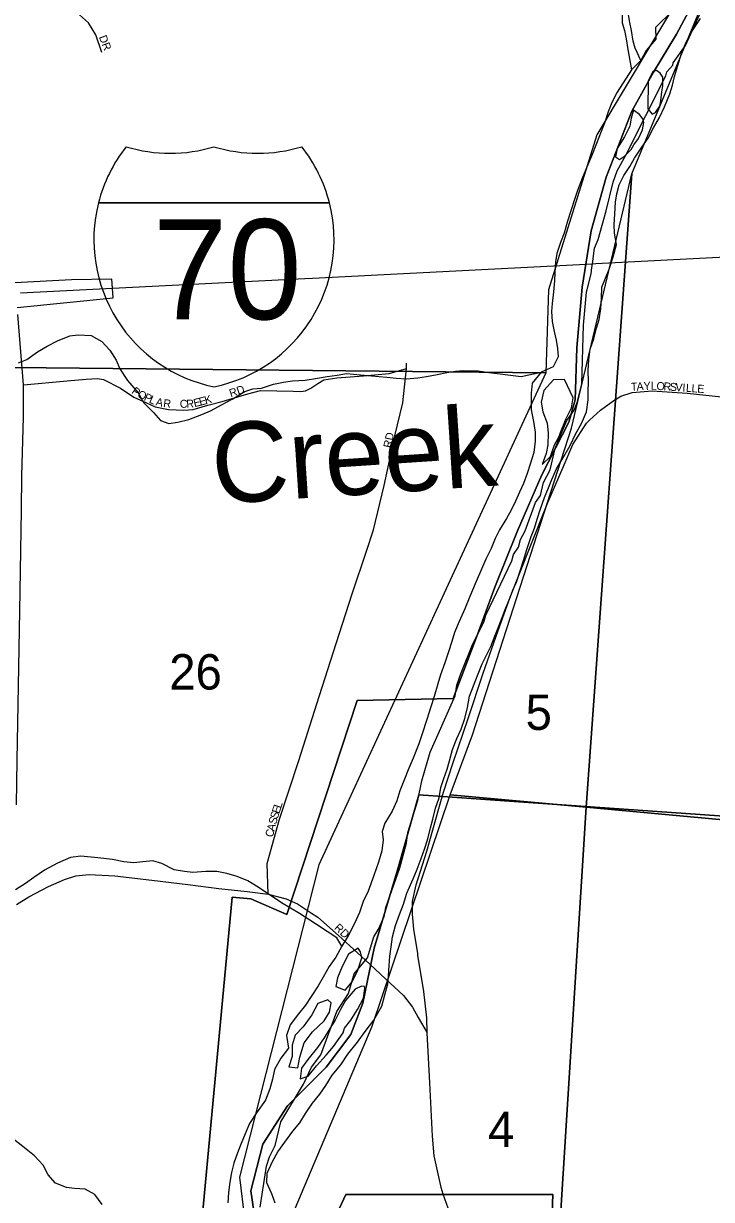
# Model space of a CAD drawing. Extents: x 8.5 to 81.5, y -1.2 to 22.4.
# Drawn here: x 53.24 to 54.054, y 16.85 to 18.242 of the extents above; entities that cross this region are included whole.
import ezdxf

# ---------------------------------------------------------------- set-up
doc = ezdxf.new("R2010")
doc.units = 0
for name, color, linetype in [('GM_X_City_Street', 7, 'Continuous'), ('GM_X_City_Street_Text', 7, 'Continuous'), ('GM_X_Corporation', 7, 'Continuous'), ('GM_X_Interchange_Ramps', 7, 'Continuous'), ('GM_X_Interstate_Location', 7, 'Continuous'), ('GM_X_Interstate_Route', 7, 'Continuous'), ('GM_X_Interstate_Shield', 7, 'Continuous'), ('GM_X_Major_River', 7, 'Continuous'), ('GM_X_Minor_River', 7, 'Continuous'), ('GM_X_Minor_River_Text', 7, 'Continuous'), ('GM_X_Section', 7, 'Continuous'), ('GM_X_Section_Text', 7, 'Continuous'), ('GM_X_Township', 7, 'Continuous')]:
    doc.layers.add(name, color=color, linetype=linetype)

msp = doc.modelspace()

# ---------------------------------------------------------------- linework, layer by layer
at = {"layer": 'GM_X_City_Street'}
for points in [[(53.3324, 18.2079), (53.3253, 18.2288), (53.3169, 18.243), (53.3063, 18.2523), (53.295, 18.2594), (53.2847, 18.263), (53.2741, 18.2653), (53.2295, 18.2661)], [(53.2314, 17.3176), (53.2323, 17.3702), (53.2356, 17.5465), (53.2376, 17.666), (53.238, 17.7067), (53.2398, 17.7762), (53.24, 17.8144), (53.2331, 17.8978)], [(53.3854, 17.7931), (53.3957, 17.7884), (53.4114, 17.7853), (53.4294, 17.7846), (53.4405, 17.7853), (53.4578, 17.7904), (53.4749, 17.7948), (53.5053, 17.8039), (53.5201, 17.8077), (53.5588, 17.8068), (53.5679, 17.8066), (53.5736, 17.8073), (53.5797, 17.8107), (53.5882, 17.8162), (53.5952, 17.8206), (53.6104, 17.8226), (53.6421, 17.8251), (53.6725, 17.8278), (53.693, 17.834)], [(53.5293, 17.2117), (53.528, 17.2481), (53.5427, 17.3006), (53.5658, 17.3699), (53.5868, 17.4371), (53.6099, 17.5084), (53.6287, 17.5672), (53.6456, 17.6176), (53.6539, 17.6428), (53.6665, 17.6952), (53.6791, 17.754), (53.6885, 17.7932), (53.693, 17.834), (53.6932, 17.8401)], [(53.24, 17.8144), (53.2917, 17.8194), (53.314, 17.8212), (53.3274, 17.8221), (53.3347, 17.8209), (53.3545, 17.8107), (53.3705, 17.7998), (53.3854, 17.7931)], [(53.9097, 17.7726), (53.9226, 17.7844), (53.937, 17.7952), (53.9467, 17.8009), (53.96, 17.8054), (53.9836, 17.8074), (54.025, 17.8046), (54.0656, 17.8003), (54.1278, 17.7938), (54.1936, 17.7895), (54.2822, 17.7825), (54.2854, 17.7821)], [(53.732, 17.316), (53.7367, 17.3326), (53.7483, 17.3675), (53.7661, 17.4197), (53.7838, 17.4731), (53.8014, 17.5239), (53.8156, 17.5633), (53.8394, 17.6229), (53.8604, 17.6752), (53.8783, 17.7172), (53.8898, 17.744), (53.906, 17.7692), (53.9097, 17.7726)], [(53.7063, 17.1413), (53.7015, 17.1702), (53.7003, 17.1881), (53.7003, 17.2031), (53.7046, 17.2227), (53.7171, 17.2627), (53.732, 17.316)], [(53.2317, 17.1996), (53.2462, 17.2087), (53.2693, 17.2208), (53.2882, 17.2292), (53.3019, 17.2335), (53.3176, 17.2351), (53.3478, 17.2335), (53.3918, 17.2281), (53.4344, 17.223), (53.4711, 17.2184), (53.5044, 17.2147), (53.5293, 17.2117)], [(53.5293, 17.2117), (53.5506, 17.2063), (53.5641, 17.2003), (53.5808, 17.1893)], [(53.5808, 17.1893), (53.5881, 17.1844), (53.6126, 17.1628), (53.6169, 17.1589)], [(53.6169, 17.1589), (53.6309, 17.1461)], [(53.6309, 17.1461), (53.6445, 17.1336), (53.6677, 17.1121), (53.6895, 17.0917), (53.7, 17.0779), (53.707, 17.0658), (53.7176, 17.0476)], [(53.7176, 17.0476), (53.7171, 17.0652), (53.7137, 17.0967), (53.7066, 17.1396), (53.7063, 17.1413)], [(53.7341, 16.8646), (53.7335, 16.8667), (53.7256, 16.9021), (53.7238, 16.9253), (53.7205, 16.9886), (53.7176, 17.0476)], [(53.8549, 16.7151), (53.8357, 16.7331), (53.8237, 16.7463), (53.8096, 16.7611), (53.7845, 16.7869), (53.7564, 16.8206), (53.7424, 16.84), (53.7364, 16.8568), (53.7341, 16.8646)]]:
    msp.add_lwpolyline(points, dxfattribs=at)
at = {"layer": 'GM_X_Corporation'}
for points in [[(54.0443, 18.2895), (54.0123, 18.2296), (53.9852, 18.1845), (53.9598, 18.1382), (53.9292, 18.0604), (53.9116, 17.9969), (53.9008, 17.9299), (53.8945, 17.8583), (53.8925, 17.7968), (53.8849, 17.7704), (53.8533, 17.7078), (53.8243, 17.6418), (53.7976, 17.575), (53.7759, 17.5157), (53.7483, 17.4433), (53.6348, 17.4411), (53.5516, 17.1876), (53.509, 17.206), (53.4866, 17.2083), (53.4313, 16.6136)], [(53.4313, 16.6136), (53.4866, 17.2083), (53.509, 17.206), (53.5516, 17.1876), (53.6348, 17.4411), (53.7483, 17.4433), (53.7759, 17.5157), (53.7976, 17.575), (53.8243, 17.6418), (53.8533, 17.7078), (53.8849, 17.7704), (53.8925, 17.7968), (53.8945, 17.8583), (53.9008, 17.9299), (53.9116, 17.9969), (53.9292, 18.0604), (53.9598, 18.1382), (53.9852, 18.1845), (54.0123, 18.2296), (54.0443, 18.2895)], [(54.3787, 17.2825), (53.7076, 17.3294), (53.6829, 17.2417), (53.6547, 17.148), (53.6414, 17.0829), (53.6271, 17.0455), (53.598, 17.0069), (53.5524, 16.9614), (53.5231, 16.9159), (53.5089, 16.8607), (53.5201, 16.7831)], [(53.5201, 16.7831), (53.5089, 16.8607), (53.5231, 16.9159), (53.5524, 16.9614), (53.598, 17.0069), (53.6271, 17.0455), (53.6414, 17.0829), (53.6547, 17.148), (53.6829, 17.2417), (53.7076, 17.3294), (54.3787, 17.2825)], [(53.5984, 16.8069), (53.6214, 16.8562), (53.8662, 16.8562), (53.8611, 16.7139)], [(53.8611, 16.7139), (53.8662, 16.8562), (53.6214, 16.8562), (53.5984, 16.8069)]]:
    msp.add_lwpolyline(points, dxfattribs=at)
at = {"layer": 'GM_X_Interchange_Ramps'}
for points in [[(53.345, 17.9287), (53.3445, 17.9394), (53.2965, 17.9387), (53.2298, 17.9354)], [(53.2325, 17.906), (53.3458, 17.9174), (53.345, 17.9287)]]:
    msp.add_lwpolyline(points, dxfattribs=at)
at = {"layer": 'GM_X_Interstate_Route'}
for points in [[(53.5818, 17.9406), (53.913, 17.9577), (53.9172, 17.9579)], [(53.9172, 17.9579), (54.0859, 17.9666)], [(53.2362, 17.9233), (53.345, 17.9287), (53.5729, 17.9402), (53.5818, 17.9406)]]:
    msp.add_lwpolyline(points, dxfattribs=at)
at = {"layer": 'GM_X_Interstate_Shield'}
for p, q in [((53.3285, 18.0297), (53.6018, 18.0297)), ((53.6018, 18.0297), (53.3285, 18.0297)), ((53.6018, 18.0297), (53.3285, 18.0297))]:
    msp.add_line(p, q, dxfattribs=at)
for centre, start, end in [((53.5007, 17.9862), 141.669, 165.8066), ((53.4133, 18.2661), 253.0091, 286.9909), ((53.5171, 18.2661), 253.0091, 286.9909), ((53.4297, 17.9862), 14.1934, 38.331), ((53.5007, 17.9862), 165.8066, 258.463), ((53.4297, 17.9862), 281.537, 14.1934)]:
    msp.add_arc(centre, 0.1776, start, end, dxfattribs=at)
at = {"layer": 'GM_X_Major_River'}
msp.add_line((53.9594, 18.1872), (53.9703, 18.1985), dxfattribs=at)
for points in [[(54.0252, 18.2833), (54.0173, 18.2698), (54.008, 18.2574), (53.9878, 18.2373), (53.9879, 18.2236), (53.9766, 18.2102), (53.9703, 18.1985)], [(53.9703, 18.1985), (53.9634, 18.2131), (53.9613, 18.2211), (53.9592, 18.2337), (53.9572, 18.2432), (53.9558, 18.2524), (53.9541, 18.2604), (53.9522, 18.2623), (53.9487, 18.2582), (53.9482, 18.2514), (53.948, 18.243), (53.9509, 18.2339), (53.953, 18.2239), (53.955, 18.2114), (53.9594, 18.1872)], [(53.7317, 17.3258), (53.7338, 17.3379), (53.7371, 17.3485), (53.7411, 17.3598), (53.744, 17.3696), (53.7476, 17.3828), (53.7525, 17.396), (53.7576, 17.4069), (53.762, 17.4198), (53.7653, 17.4326), (53.7675, 17.4459), (53.7723, 17.4583), (53.7779, 17.4726), (53.7827, 17.4843), (53.7878, 17.4945), (53.7926, 17.505), (53.7966, 17.5152), (53.8022, 17.5287), (53.8062, 17.5393), (53.8106, 17.5506), (53.815, 17.5608), (53.819, 17.5713), (53.823, 17.5811), (53.8278, 17.5955), (53.8318, 17.6079), (53.8351, 17.6185), (53.8407, 17.6351), (53.8443, 17.6449), (53.8476, 17.6555), (53.8512, 17.6664), (53.8561, 17.6811), (53.8609, 17.6924), (53.8649, 17.7026), (53.8704, 17.715), (53.8791, 17.7297), (53.8865, 17.7428), (53.8933, 17.7567), (53.9, 17.7688), (53.9059, 17.7827), (53.9081, 17.7967), (53.9079, 17.8062), (53.9082, 17.8184), (53.908, 17.8313), (53.9087, 17.8446), (53.9104, 17.8567), (53.9145, 17.8688), (53.9178, 17.8816), (53.921, 17.8918), (53.9231, 17.9043), (53.9238, 17.9172), (53.924, 17.9301), (53.9328, 17.9512), (53.9376, 17.9659), (53.9414, 17.9807), (53.9393, 17.994), (53.9388, 18.0039), (53.9394, 18.0168), (53.9404, 18.0305), (53.9418, 18.0407), (53.9446, 18.0513), (53.9502, 18.0622), (53.9572, 18.0727), (53.9627, 18.0828), (53.9714, 18.0959), (53.9788, 18.1064), (53.9851, 18.1188), (53.9922, 18.1308), (53.9981, 18.1436), (54.0045, 18.1587), (54.0077, 18.1693), (54.0102, 18.1795), (54.0139, 18.1923), (54.0184, 18.2067), (54.0239, 18.2202), (54.0314, 18.2338), (54.0408, 18.248)], [(53.9594, 18.1872), (53.9422, 18.1607), (53.9359, 18.1487), (53.9315, 18.1374), (53.9271, 18.1242), (53.9235, 18.1144), (53.9179, 18.1001), (53.9119, 18.085), (53.9071, 18.0741), (53.9011, 18.0597), (53.8955, 18.0443), (53.8919, 18.0337), (53.8878, 18.0216), (53.8834, 18.0081), (53.8797, 17.9941), (53.8753, 17.9831), (53.8709, 17.9699), (53.8692, 17.9601), (53.8685, 17.9476), (53.868, 17.9377), (53.8669, 17.9244), (53.8655, 17.9108), (53.8646, 17.9013), (53.8655, 17.8895), (53.8679, 17.8777), (53.87, 17.8674), (53.8717, 17.8575), (53.8723, 17.8476), (53.8667, 17.8359), (53.8525, 17.8294), (53.8416, 17.8163), (53.8406, 17.8045), (53.8404, 17.7943), (53.8406, 17.7848), (53.8434, 17.771), (53.8454, 17.7585), (53.8452, 17.7478), (53.8435, 17.7346), (53.8394, 17.7206), (53.8357, 17.7097), (53.8313, 17.6976), (53.8266, 17.6874), (53.8218, 17.6769), (53.8167, 17.666), (53.8115, 17.6562), (53.8029, 17.6427), (53.7981, 17.6325), (53.793, 17.6209), (53.7874, 17.6088), (53.783, 17.599), (53.7743, 17.5791), (53.7679, 17.564), (53.7619, 17.5493), (53.7552, 17.5346), (53.75, 17.5214), (53.7467, 17.5109), (53.7427, 17.4984), (53.7383, 17.4856), (53.7334, 17.4713), (53.7302, 17.4607), (53.7257, 17.4456), (53.7217, 17.4335), (53.7172, 17.4184), (53.7115, 17.4014), (53.7075, 17.3897), (53.7011, 17.3728), (53.6951, 17.3588), (53.6907, 17.3479), (53.6851, 17.334), (53.6815, 17.3223), (53.6759, 17.3098), (53.6673, 17.2956), (53.6644, 17.2858), (53.6654, 17.2759), (53.664, 17.263), (53.6599, 17.2494), (53.6543, 17.2339), (53.6475, 17.2151), (53.6419, 17.203), (53.6375, 17.1902), (53.6315, 17.177), (53.6244, 17.1631), (53.6166, 17.1503), (53.6095, 17.1372), (53.6017, 17.1263), (53.5946, 17.1136), (53.5887, 17.1034), (53.5801, 17.0907), (53.5734, 17.0802), (53.5652, 17.0701), (53.5555, 17.057), (53.5511, 17.0445), (53.5534, 17.0293), (53.5445, 17.0177), (53.537, 17.0042), (53.5345, 16.9928), (53.5312, 16.9815), (53.526, 16.9679), (53.5155, 16.953), (53.5072, 16.9402), (53.502, 16.9282)], [(53.9785, 18.1493), (53.9787, 18.141), (53.9835, 18.1348), (53.9877, 18.1366), (53.9928, 18.1441), (53.9941, 18.1506), (53.995, 18.1612), (53.9963, 18.1684), (53.9961, 18.1786), (53.9932, 18.1832), (53.9887, 18.1864)], [(53.9887, 18.1864), (53.9845, 18.1853), (53.979, 18.174), (53.9788, 18.1657), (53.9785, 18.1493)], [(53.9616, 18.1394), (53.9587, 18.13), (53.9574, 18.1205), (53.9511, 18.1081), (53.9424, 18.0942), (53.9404, 18.0844), (53.9449, 18.0813), (53.951, 18.0853), (53.9588, 18.0931)], [(53.9588, 18.0931), (53.9619, 18.0984), (53.9674, 18.1059), (53.9721, 18.1164), (53.9738, 18.1248), (53.9728, 18.1293), (53.9687, 18.1344), (53.9616, 18.1394)], [(53.8801, 17.8208), (53.8668, 17.8203), (53.8555, 17.8077), (53.8522, 17.794), (53.8543, 17.7826), (53.8593, 17.7692), (53.8606, 17.7578), (53.8603, 17.7433), (53.8582, 17.7331), (53.8534, 17.7203), (53.8635, 17.7296), (53.8683, 17.7436), (53.8738, 17.7533)], [(53.8738, 17.7533), (53.8751, 17.7579), (53.8818, 17.7748), (53.8882, 17.7872), (53.8903, 17.799), (53.8801, 17.8208)], [(53.5377, 16.8461), (53.5337, 16.8572), (53.5279, 16.8699), (53.5281, 16.8816), (53.5344, 16.8952), (53.5408, 16.9068), (53.549, 16.9181), (53.5587, 16.9312), (53.5669, 16.9409), (53.5736, 16.9521), (53.5818, 16.9645), (53.5903, 16.975), (53.5974, 16.9851), (53.6052, 16.9975), (53.6153, 17.0098), (53.6236, 17.0225), (53.6352, 17.0367), (53.6442, 17.0491), (53.6544, 17.0626), (53.6638, 17.0791), (53.6675, 17.0927), (53.6708, 17.1055), (53.6717, 17.115), (53.6727, 17.1272), (53.6733, 17.1382), (53.6747, 17.1495), (53.6764, 17.1613), (53.6801, 17.1745), (53.6849, 17.1877), (53.6893, 17.1998), (53.6934, 17.213), (53.701, 17.2299), (53.7057, 17.2412), (53.7102, 17.254), (53.7142, 17.265), (53.7182, 17.2771), (53.7215, 17.2903), (53.724, 17.3005), (53.7273, 17.3133), (53.7317, 17.3258)], [(53.6359, 17.1477), (53.6244, 17.1407), (53.6169, 17.126), (53.6113, 17.1125), (53.6096, 17.1026), (53.6205, 17.0982), (53.6287, 17.1079), (53.6354, 17.1218)], [(53.6354, 17.1218), (53.64, 17.1362), (53.6385, 17.1436), (53.6359, 17.1477)], [(53.6323, 17.0991), (53.621, 17.0857), (53.6151, 17.0751), (53.6088, 17.0624), (53.6025, 17.0526), (53.5958, 17.0417), (53.5876, 17.0301), (53.5763, 17.0159), (53.5689, 17.0058), (53.5671, 16.9933), (53.5767, 16.9962), (53.5864, 17.0085), (53.5981, 17.0212), (53.6067, 17.0316), (53.618, 17.0477)], [(53.618, 17.0477), (53.6196, 17.053), (53.627, 17.0627), (53.6352, 17.0751), (53.642, 17.0887), (53.6437, 17.1)], [(53.6437, 17.1), (53.6435, 17.1025), (53.6397, 17.103), (53.6323, 17.0991)], [(53.6001, 17.0868), (53.5883, 17.0825), (53.5812, 17.069), (53.5706, 17.0548), (53.5613, 17.0447), (53.5577, 17.033), (53.5578, 17.0197), (53.5537, 17.0073), (53.5644, 17.0063), (53.5669, 17.0188)], [(53.5669, 17.0188), (53.5681, 17.0229), (53.5718, 17.0358), (53.5819, 17.0488), (53.5955, 17.0619), (53.6021, 17.072), (53.6039, 17.083)], [(53.6039, 17.083), (53.6001, 17.0868)], [(53.502, 16.9282), (53.4976, 16.9168), (53.4929, 16.9055), (53.4888, 16.8935), (53.486, 16.8825), (53.4838, 16.8708), (53.4824, 16.8586), (53.4818, 16.8465)]]:
    msp.add_lwpolyline(points, dxfattribs=at)
at = {"layer": 'GM_X_Minor_River'}
for points in [[(53.2339, 17.8405), (53.2439, 17.8445), (53.2566, 17.8537), (53.2678, 17.8603), (53.28, 17.8665), (53.2946, 17.8723), (53.3045, 17.8736), (53.32, 17.8729), (53.3324, 17.8658), (53.3421, 17.8554), (53.3495, 17.8438), (53.3538, 17.8335), (53.3631, 17.8196), (53.3757, 17.8049), (53.3823, 17.793), (53.3938, 17.7818), (53.402, 17.7721), (53.4118, 17.7688), (53.4225, 17.7702), (53.4355, 17.7733), (53.4508, 17.7794), (53.4611, 17.7838), (53.4749, 17.7911), (53.4868, 17.7977), (53.5018, 17.8065), (53.5114, 17.8097), (53.5213, 17.8107), (53.5358, 17.8153), (53.5476, 17.8177), (53.5583, 17.8194), (53.5731, 17.8199), (53.5876, 17.8222), (53.5991, 17.8243), (53.6109, 17.8259), (53.6219, 17.828), (53.6386, 17.8265), (53.6515, 17.8251), (53.6697, 17.8236), (53.6811, 17.8222), (53.6928, 17.8216), (53.7065, 17.8228), (53.7168, 17.8245), (53.7294, 17.8269), (53.7408, 17.829), (53.7508, 17.8307), (53.7603, 17.8316), (53.7777, 17.8309), (53.7906, 17.8291), (53.8008, 17.8278), (53.816, 17.8259), (53.8285, 17.8245), (53.8525, 17.8294)], [(53.6166, 17.1503), (53.6107, 17.16), (53.5991, 17.1674), (53.5852, 17.1768), (53.5664, 17.189), (53.545, 17.2016), (53.5304, 17.2114), (53.5154, 17.2212), (53.5053, 17.2275), (53.4928, 17.2327), (53.4804, 17.2363), (53.4686, 17.2385), (53.4557, 17.2387), (53.4401, 17.2375), (53.4303, 17.2385), (53.4182, 17.2406), (53.4035, 17.2482), (53.3929, 17.251), (53.3811, 17.2498), (53.3705, 17.2488), (53.3587, 17.2498), (53.3451, 17.2528), (53.328, 17.2547), (53.3079, 17.2566), (53.2954, 17.2553), (53.28, 17.2484), (53.2647, 17.24), (53.252, 17.2315), (53.2423, 17.2245), (53.2304, 17.2168)], [(53.3329, 16.8446), (53.3244, 16.8562), (53.3127, 16.8625), (53.3002, 16.8632), (53.2907, 16.8645), (53.2779, 16.8697), (53.269, 16.8797), (53.2631, 16.8909), (53.2527, 16.9021), (53.2389, 16.913), (53.228, 16.9216), (53.2141, 16.9269), (53.2027, 16.9297), (53.1929, 16.9307), (53.1793, 16.9337), (53.1717, 16.9353)]]:
    msp.add_lwpolyline(points, dxfattribs=at)
at = {"layer": 'GM_X_Section'}
msp.add_lwpolyline([(54.0918, 18.4007), (53.9182, 18.1104), (53.861, 17.9271), (53.8577, 17.8286), (53.2272, 17.8352), (53.2294, 18.8627)], dxfattribs=at)
for points in [[(54.0614, 18.3096), (54.9861, 18.2233), (54.8988, 17.2229), (53.9056, 17.3146), (53.9598, 18.0642)], [(53.9598, 18.0642), (53.9056, 17.3146), (53.7445, 17.3293), (53.7712, 17.4004), (53.8883, 17.7633)], [(53.2272, 17.8352), (53.8577, 17.8286), (53.5892, 17.2463), (53.4956, 16.8769), (53.5096, 16.7596), (53.2124, 16.7633)], [(53.7445, 17.3293), (53.9056, 17.3146), (53.8407, 16.2781), (53.6698, 16.2938), (53.5611, 16.8397), (53.6523, 17.0554)], [(53.9056, 17.3146), (54.8988, 17.2229), (54.8397, 16.1939), (53.8407, 16.2781)]]:
    msp.add_lwpolyline(points, close=True, dxfattribs=at)
at = {"layer": 'GM_X_Township'}
msp.add_lwpolyline([(53.5198, 16.8411), (53.5273, 16.89), (53.5308, 16.901), (53.5377, 16.9143), (53.5444, 16.9423), (53.5712, 16.987), (53.5808, 17.0071), (53.5915, 17.0214), (53.6105, 17.0729), (53.6243, 17.0941), (53.6312, 17.1176), (53.6445, 17.1336), (53.6469, 17.1365), (53.6543, 17.1612), (53.66, 17.1702), (53.6666, 17.1854), (53.6686, 17.196), (53.6852, 17.243), (53.693, 17.2722), (53.6946, 17.2847), (53.7066, 17.3226), (53.7113, 17.3457), (53.721, 17.3798), (53.7506, 17.4465), (53.7526, 17.459), (53.7577, 17.4738), (53.7715, 17.5079), (53.7846, 17.5336), (53.7869, 17.542), (53.8177, 17.6063), (53.8196, 17.6135), (53.8254, 17.6222), (53.8277, 17.6313), (53.8335, 17.6419), (53.8458, 17.6753), (53.8516, 17.6836), (53.8551, 17.6991), (53.8628, 17.7139), (53.869, 17.7393), (53.8729, 17.7491), (53.8829, 17.7722), (53.8913, 17.7847), (53.8948, 17.7934), (53.9003, 17.8158), (53.9023, 17.8853), (53.9059, 17.924), (53.9114, 17.9459), (53.9124, 17.9535), (53.9129, 17.9577), (53.9154, 17.9763), (53.9196, 17.9865), (53.9293, 18.0206), (53.9375, 18.0544), (53.9422, 18.0676), (53.9527, 18.0861), (53.9998, 18.1801), (54.001, 18.185), (54.0082, 18.1929), (54.0086, 18.1956), (54.0232, 18.216), (54.0513, 18.2777)], dxfattribs=at)

# ---------------------------------------------------------------- texts
at = {"layer": 'GM_X_City_Street_Text'}
for s, rotation, p in [('DR', 291.2488, (53.3289, 18.2261)), ('T', 3.7178, (53.9588, 17.8073)), ('A', 3.7274, (53.9655, 17.8077)), ('Y', 3.3023, (53.9738, 17.8083)), ('L', 359.0438, (53.9819, 17.8087)), ('O', 356.3037, (53.9885, 17.8086)), ('R', 356.1358, (53.9968, 17.8081)), ('S', 356.1525, (54.0043, 17.8076)), ('V', 356.1278, (54.0109, 17.8071)), ('I', 356.1483, (54.0192, 17.8066)), ('L', 356.1441, (54.0234, 17.8063)), ('L', 356.1169, (54.03, 17.8058)), ('E', 356.1525, (54.0367, 17.8054)), ('P', 323.9606, (53.3669, 17.8051)), ('O', 334.3365, (53.3739, 17.8002)), ('P', 335.2094, (53.3815, 17.7965)), ('L', 335.9655, (53.3877, 17.7937)), ('E', 15.3593, (53.4489, 17.7896)), ('K', 15.372, (53.4554, 17.7914)), ('RD', 18.4386, (53.4851, 17.7997)), ('A', 347.3174, (53.3957, 17.7903)), ('R', 352.7448, (53.4048, 17.7883)), ('C', 0.3157, (53.4248, 17.7873)), ('R', 2.6535, (53.4327, 17.7873)), ('E', 13.8714, (53.4422, 17.788)), ('RD', 78.116, (53.6747, 17.7392)), ('E', 71.6255, (53.5424, 17.3064)), ('L', 71.5391, (53.5445, 17.3127)), ('S', 74.9366, (53.5387, 17.2937)), ('S', 72.6623, (53.5404, 17.3001)), ('C', 75.4159, (53.5347, 17.2784)), ('A', 75.4177, (53.5366, 17.2857)), ('RD', 317.1199, (53.6068, 17.171))]:
    msp.add_text(s, height=0.00947, rotation=rotation, dxfattribs=at).set_placement(p)
at = {"layer": 'GM_X_Interstate_Location'}
for s in ['-', '.', ',']:
    msp.add_text(s, height=0.000189, dxfattribs=at).set_placement((53.4651, 17.9542))
msp.add_text('70', height=0.000189, rotation=0, dxfattribs=at).set_placement((53.4264, 17.915))
at = {"layer": 'GM_X_Interstate_Shield'}
msp.add_text('70', height=0.11837, dxfattribs=at).set_placement((53.393, 17.8921))
at = {"layer": 'GM_X_Minor_River_Text'}
msp.add_text('Creek', height=0.09469, rotation=3.7659, dxfattribs=at).set_placement((53.4653, 17.6733))
at = {"layer": 'GM_X_Section_Text'}
for s, height, p in [('26', 0.04186, (53.4123, 17.4539)), ('5', 0.0419, (53.8339, 17.4061)), ('4', 0.0419, (53.7894, 16.9125))]:
    msp.add_text(s, height=height, rotation=0, dxfattribs=at).set_placement(p)

doc.saveas('drawing.dxf')
